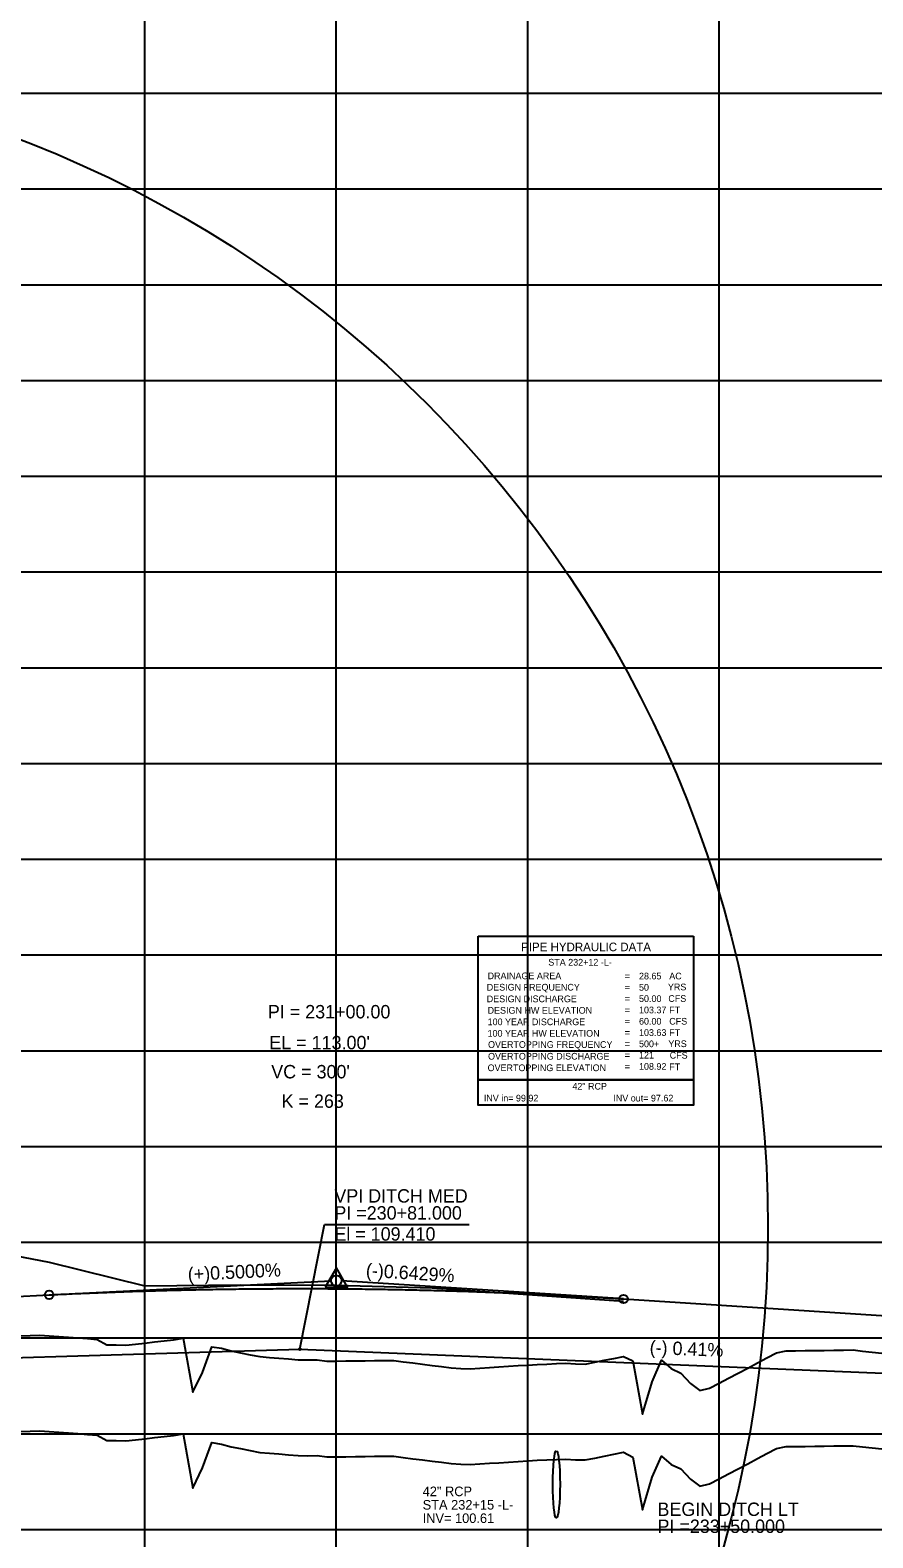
# Model space of a CAD drawing. Extents: x 2345490 to 2436403, y 465165 to 573888.
# Drawn here: x 2403262 to 2403702, y 564872 to 565659 of the extents above; entities that cross this region are included whole.
import ezdxf

# ---------------------------------------------------------------- set-up
doc = ezdxf.new("R2010")
doc.units = 0
for name, color, linetype in [('Old_Level_1', 7, 'Continuous'), ('Old_Level_2', 7, 'Continuous'), ('Old_Level_3', 7, 'Continuous'), ('Old_Level_4', 7, 'Continuous'), ('Old_Level_57', 7, 'Continuous'), ('Old_Level_62', 7, 'Continuous'), ('Old_Level_63', 7, 'Continuous')]:
    doc.layers.add(name, color=color, linetype=linetype)

msp = doc.modelspace()

# ---------------------------------------------------------------- linework, layer by layer
at = {"layer": 'Old_Level_1'}
for points in [[(2403256.5425, 564927.65525), (2403261.5425, 564927.80625), (2403266.5425, 564927.95875), (2403271.5425, 564927.7325), (2403276.5425, 564927.3455), (2403281.5425, 564926.95875), (2403286.5425, 564926.57225), (2403291.5425, 564926.18625), (2403296.5425, 564925.8005), (2403301.5425, 564923.0575), (2403306.5425, 564922.93225), (2403311.5425, 564922.81025), (2403316.5425, 564923.3155), (2403321.5425, 564923.89625), (2403326.5425, 564924.48025), (2403331.5425, 564925.06775), (2403336.5425, 564925.6585), (2403341.5425, 564926.3925), (2403346.5425, 564898.09175), (2403351.5425, 564908.6795), (2403356.5425, 564921.96775), (2403361.5425, 564921.15375), (2403366.5425, 564919.745), (2403371.5425, 564918.73775)], [(2403371.5425, 564918.73775), (2403376.5425, 564917.764), (2403381.5425, 564916.79125), (2403386.5425, 564916.33575), (2403391.5425, 564915.95325), (2403396.5425, 564915.572), (2403401.5425, 564915.1925), (2403406.5425, 564915.0375), (2403411.5425, 564915.17275), (2403416.5425, 564914.4725), (2403421.5425, 564914.45225), (2403426.5425, 564914.52825), (2403431.5425, 564914.6095), (2403436.5425, 564914.69225), (2403441.5425, 564914.77675), (2403446.5425, 564914.86275), (2403451.5425, 564914.728), (2403456.5425, 564914.1045), (2403461.5425, 564913.4815), (2403466.5425, 564912.85925), (2403471.5425, 564912.23775), (2403476.5425, 564911.61725), (2403481.5425, 564910.9975), (2403486.5425, 564910.58375), (2403491.5425, 564910.4215), (2403496.5425, 564910.75125), (2403501.5425, 564911.08225), (2403506.5425, 564911.4145), (2403511.5425, 564911.7485), (2403516.5425, 564912.0835), (2403521.5425, 564912.42025), (2403526.5425, 564912.711), (2403531.5425, 564912.94375), (2403536.5425, 564913.12925), (2403541.5425, 564913.31475), (2403546.5425, 564912.98225), (2403551.5425, 564912.82975), (2403556.5425, 564913.84425), (2403561.5425, 564914.8515), (2403566.5425, 564915.85175), (2403571.5425, 564916.8445), (2403576.5425, 564914.36075), (2403581.5425, 564886.7475), (2403586.5425, 564903.88875), (2403591.5425, 564914.82825), (2403596.5425, 564910.47775), (2403601.5425, 564908.17925), (2403606.5425, 564902.76175), (2403611.5425, 564899.17075), (2403616.5425, 564900.3125), (2403621.5425, 564902.948), (2403626.5425, 564905.5865), (2403631.5425, 564908.228), (2403636.5425, 564910.8725), (2403641.5425, 564913.51975), (2403646.5425, 564916.17), (2403651.5425, 564918.82325), (2403656.5425, 564919.7945), (2403661.5425, 564919.8575), (2403666.5425, 564919.923), (2403671.5425, 564919.991), (2403676.5425, 564920.0615), (2403681.5425, 564920.13475), (2403686.5425, 564920.21075), (2403691.5425, 564920.28925), (2403696.5425, 564919.7195), (2403701.5425, 564919.14575), (2403706.5425, 564918.5745)]]:
    msp.add_lwpolyline(points, dxfattribs=at)
at = {"layer": 'Old_Level_2'}
for p, q in [((2403271.5425, 564999.034), (2403418.796, 565006.3965)), ((2403571.5425, 564996.891), (2403424.287, 565006.3575)), ((2403251.5425, 564998.034), (2403271.5425, 564999.034)), ((2403571.5425, 564996.891), (2403771.5425, 564984.034))]:
    msp.add_line(p, q, dxfattribs=at)
msp.add_lwpolyline([(2403415.68225, 565003.10625), (2403427.42475, 565003.10625), (2403421.55375, 565013.232)], close=True, dxfattribs=at)
for centre, radius in [((2403421.5425, 565006.534), 2.75), ((2403271.5425, 564999.034), 2.25), ((2403571.5425, 564996.891), 2.25)]:
    msp.add_circle(centre, radius, dxfattribs=at)
msp.add_spline([(2403271.5425, 564999.034), (2403277.5425, 564999.327), (2403283.5425, 564999.6065), (2403289.5425, 564999.87225), (2403295.5425, 565000.12425), (2403301.5425, 565000.3625), (2403307.5425, 565000.587), (2403313.5425, 565000.798), (2403319.5425, 565000.995), (2403325.5425, 565001.1785), (2403331.5425, 565001.34825), (2403337.5425, 565001.50425), (2403343.5425, 565001.6465), (2403349.5425, 565001.775), (2403355.5425, 565001.89), (2403361.5425, 565001.991), (2403367.5425, 565002.0785), (2403373.5425, 565002.15225), (2403379.5425, 565002.21225), (2403385.5425, 565002.2585), (2403391.5425, 565002.291), (2403397.5425, 565002.31), (2403403.5425, 565002.315), (2403409.5425, 565002.3065), (2403415.5425, 565002.28425), (2403421.5425, 565002.24825), (2403427.5425, 565002.1985), (2403433.5425, 565002.135), (2403439.5425, 565002.058), (2403445.5425, 565001.967), (2403451.5425, 565001.8625), (2403457.5425, 565001.74425), (2403463.5425, 565001.61225), (2403469.5425, 565001.4665), (2403475.5425, 565001.307), (2403481.5425, 565001.134), (2403487.5425, 565000.947), (2403493.5425, 565000.7465), (2403499.5425, 565000.53225), (2403505.5425, 565000.30425), (2403511.5425, 565000.0625), (2403517.5425, 564999.807), (2403523.5425, 564999.538), (2403529.5425, 564999.255), (2403535.5425, 564998.9585), (2403541.5425, 564998.64825), (2403547.5425, 564998.32425), (2403553.5425, 564997.9865), (2403559.5425, 564997.635), (2403565.5425, 564997.27), (2403571.5425, 564996.891)], degree=3, dxfattribs=at)
at = {"layer": 'Old_Level_3'}
for p, q in [((2403402.5425, 564970.634), (2403415.3755, 565035.84917)), ((2403415.3755, 565035.84917), (2403491.0141, 565035.84917))]:
    msp.add_line(p, q, dxfattribs=at)
for points in [[(2403135.5425, 564962.634), (2403402.5425, 564970.634)], [(2403402.5425, 564970.634), (2403821.5425, 564953.534), (2403971.5425, 564949.034)]]:
    msp.add_lwpolyline(points, dxfattribs=at)
msp.add_circle((2403402.5425, 564970.634), 0.5, dxfattribs=at)
msp.add_ellipse((2403536.5425, 564900.134), major_axis=(0, 17.5), ratio=0.109641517, dxfattribs=at)
at = {"layer": 'Old_Level_4'}
for p, q in [((2403495.69375, 565186.32091), (2403608.19375, 565186.32091)), ((2403495.69375, 565111.32091), (2403495.69375, 565186.32091)), ((2403608.19375, 565186.32091), (2403608.19375, 565111.32091)), ((2403608.19375, 565111.32091), (2403495.69375, 565111.32091))]:
    msp.add_line(p, q, dxfattribs=at)
msp.add_lwpolyline([(2403495.69375, 565111.32091), (2403608.19375, 565111.32091), (2403608.19375, 565098.10591), (2403495.69375, 565098.10591)], close=True, dxfattribs=at)
at = {"layer": 'Old_Level_57'}
for p, q in [((2403321.54225, 564276.534), (2403321.54225, 566615.2835)), ((2403421.54225, 564276.534), (2403421.54225, 566615.2835)), ((2403521.54225, 564276.534), (2403521.54225, 566615.2835)), ((2403621.54225, 564276.534), (2403621.54225, 566615.2835)), ((2381271.5425, 565626.534), (2410861.12275, 565626.534)), ((2381271.5425, 565576.534), (2410861.12275, 565576.534)), ((2381271.5425, 565526.534), (2410861.12275, 565526.534)), ((2381271.5425, 565476.534), (2410861.12275, 565476.534)), ((2381271.5425, 565426.534), (2410861.12275, 565426.534)), ((2381271.5425, 565376.534), (2410861.12275, 565376.534)), ((2381271.5425, 565326.534), (2410861.12275, 565326.534)), ((2381271.5425, 565276.534), (2410861.12275, 565276.534)), ((2381271.5425, 565226.534), (2410861.12275, 565226.534)), ((2381271.5425, 565176.534), (2410861.12275, 565176.534)), ((2381271.5425, 565126.534), (2410861.12275, 565126.534)), ((2381271.5425, 565076.534), (2410861.12275, 565076.534)), ((2381271.5425, 565026.534), (2410861.12275, 565026.534)), ((2381271.5425, 564976.534), (2410861.12275, 564976.534)), ((2381271.5425, 564926.534), (2410861.12275, 564926.534)), ((2381271.5425, 564876.534), (2410861.12275, 564876.534))]:
    msp.add_line(p, q, dxfattribs=at)
at = {"layer": 'Old_Level_62'}
msp.add_circle((2403039.02021, 565034.37016), 608.04403, dxfattribs=at)
at = {"layer": 'Old_Level_63'}
for points in [[(2403071.5425, 565029.534), (2403121.5425, 565021.134), (2403171.5425, 565022.834), (2403221.5425, 565025.634), (2403271.5425, 565016.034), (2403321.5425, 565003.834), (2403371.5425, 565004.234), (2403421.5425, 565004.034), (2403471.5425, 565002.734), (2403521.5425, 564999.234), (2403571.5425, 564995.734)], [(2403256.5425, 564977.6455), (2403261.5425, 564977.79625), (2403266.5425, 564977.94875), (2403271.5425, 564977.732), (2403276.5425, 564977.345), (2403281.5425, 564976.95825), (2403286.5425, 564976.57175), (2403291.5425, 564976.18575), (2403296.5425, 564975.8), (2403301.5425, 564973.03875), (2403306.5425, 564972.9135), (2403311.5425, 564972.7915), (2403316.5425, 564973.294), (2403321.5425, 564973.8745), (2403326.5425, 564974.4585), (2403331.5425, 564975.046), (2403336.5425, 564975.63675), (2403341.5425, 564976.376), (2403346.5425, 564948.171), (2403351.5425, 564958.422), (2403356.5425, 564971.96525), (2403361.5425, 564971.16025), (2403366.5425, 564969.75175), (2403371.5425, 564968.7365)], [(2403371.5425, 564968.7365), (2403376.5425, 564967.7625), (2403381.5425, 564966.78975), (2403386.5425, 564966.32925), (2403391.5425, 564965.94675), (2403396.5425, 564965.56575), (2403401.5425, 564965.186), (2403406.5425, 564965.035), (2403411.5425, 564965.17375), (2403416.5425, 564964.4735), (2403421.5425, 564964.4425), (2403426.5425, 564964.5185), (2403431.5425, 564964.5995), (2403436.5425, 564964.68225), (2403441.5425, 564964.76675), (2403446.5425, 564964.85275), (2403451.5425, 564964.71925), (2403456.5425, 564964.1025), (2403461.5425, 564963.47925), (2403466.5425, 564962.857), (2403471.5425, 564962.2355), (2403476.5425, 564961.615), (2403481.5425, 564960.99525), (2403486.5425, 564960.58375), (2403491.5425, 564960.41175), (2403496.5425, 564960.74125), (2403501.5425, 564961.07225), (2403506.5425, 564961.40475), (2403511.5425, 564961.7385), (2403516.5425, 564962.0735), (2403521.5425, 564962.41025), (2403526.5425, 564962.69675), (2403531.5425, 564962.943), (2403536.5425, 564963.1285), (2403541.5425, 564963.314), (2403546.5425, 564962.9975), (2403551.5425, 564962.867), (2403556.5425, 564963.88175), (2403561.5425, 564964.889), (2403566.5425, 564965.88925), (2403571.5425, 564966.88225), (2403576.5425, 564964.66325), (2403581.5425, 564936.7815), (2403586.5425, 564953.61425), (2403591.5425, 564964.8595), (2403596.5425, 564960.50925), (2403601.5425, 564958.22025), (2403606.5425, 564952.80275), (2403611.5425, 564949.16275), (2403616.5425, 564950.28075), (2403621.5425, 564952.91625), (2403626.5425, 564955.55475), (2403631.5425, 564958.19625), (2403636.5425, 564960.8405), (2403641.5425, 564963.48775), (2403646.5425, 564966.138), (2403651.5425, 564968.79125), (2403656.5425, 564969.77825), (2403661.5425, 564969.841), (2403666.5425, 564969.9065), (2403671.5425, 564969.9745), (2403676.5425, 564970.04525), (2403681.5425, 564970.11825), (2403686.5425, 564970.19425), (2403691.5425, 564970.2725), (2403696.5425, 564969.708), (2403701.5425, 564969.13425), (2403706.5425, 564968.563)]]:
    msp.add_lwpolyline(points, dxfattribs=at)

# ---------------------------------------------------------------- texts
at = {"layer": 'Old_Level_2'}
for s, height, p in [('PI = 231+00.00', 7.0000005, (2403385.76975, 565143.41109)), ("EL = 113.00'", 7.0000005, (2403386.5425, 565127.27684)), ("VC = 300'", 7.000001, (2403387.53475, 565112.09384)), ('K = 263', 7.000001, (2403392.945, 565096.71509))]:
    msp.add_text(s, height=height, dxfattribs=at).set_placement(p)
for s, rotation, p in [('(+)0.5000%', 2.86240556, (2403344.0866, 565006.28025)), ('(-)0.6429%', 356.32176111, (2403436.85075, 565008.556))]:
    msp.add_text(s, height=7.000001, rotation=rotation, dxfattribs=at).set_placement(p)
at = {"layer": 'Old_Level_3'}
for s, height, rotation, p in [('VPI DITCH MED', 7.0000005, 360, (2403420.51643, 565047.22481)), ('PI =230+81.000', 7.0000005, 360, (2403420.51643, 565038.35091)), ('El = 109.410', 7.0000005, 360, (2403420.51643, 565027.35091)), ('(-) 0.41%', 7.000001, 357.66297222, (2403585.16905, 564968.21852)), ('BEGIN DITCH LT', 7.0000005, 360, (2403589.37038, 564883.58994)), ('PI =233+50.000', 7.0000005, 360, (2403589.37038, 564874.71604))]:
    msp.add_text(s, height=height, rotation=rotation, dxfattribs=at).set_placement(p)
for s, height, p in [('42" RCP', 5, (2403466.65971, 564893.92519)), ('STA 232+15 -L-', 4.9999995, (2403466.65971, 564886.92519)), ('INV= 100.61', 4.9999995, (2403466.65971, 564879.92519))]:
    msp.add_text(s, height=height, dxfattribs=at).set_placement(p)
at = {"layer": 'Old_Level_4'}
for s, height, p in [('PIPE HYDRAULIC DATA', 4.49985, (2403518.09375, 565178.49591)), ('STA 232+12 -L-', 3.4998, (2403532.3145, 565170.99541)), ('DRAINAGE AREA', 3.49995, (2403500.59375, 565163.87091)), ('=        ', 3.49995, (2403572.24375, 565163.77091)), ('28.65', 3.49995, (2403579.70425, 565163.77046)), ('AC', 3.49995, (2403595.51875, 565163.77091)), ('DESIGN FREQUENCY', 3.49995, (2403500.14375, 565157.94591)), ('=        ', 3.49995, (2403572.24375, 565157.87091)), ('50', 3.49995, (2403579.70425, 565157.87051)), ('YRS', 3.49995, (2403594.81875, 565158.07091)), ('DESIGN DISCHARGE', 3.49995, (2403500.14375, 565151.87091)), ('DESIGN HW ELEVATION', 3.49995, (2403500.59375, 565145.87091)), ('=        ', 3.49995, (2403572.24375, 565151.97091)), ('50.00', 3.49995, (2403579.70425, 565151.97056)), ('103.37', 3.49995, (2403579.70425, 565146.07061)), ('CFS', 3.49995, (2403595.04375, 565152.04591)), ('FT', 3.49995, (2403595.51875, 565146.07091)), ('100 YEAR DISCHARGE', 3.49995, (2403500.59375, 565139.87091)), ('=        ', 3.49995, (2403572.24375, 565146.07091)), ('=        ', 3.49995, (2403572.24375, 565140.17091)), ('60.00', 3.49995, (2403579.70425, 565140.17066)), ('CFS', 3.49995, (2403595.51875, 565140.17091)), ('100 YEAR HW ELEVATION', 3.49995, (2403500.59375, 565133.87091)), ('=        ', 3.49995, (2403572.24375, 565134.27091)), ('103.63', 3.49995, (2403579.70425, 565134.27071)), ('FT', 3.49995, (2403595.51875, 565134.27091)), ('OVERTOPPING FREQUENCY', 3.49995, (2403500.81875, 565128.02091)), ('OVERTOPPING DISCHARGE', 3.49995, (2403500.81875, 565121.89591)), ('=        ', 3.49995, (2403572.24375, 565128.37091)), ('500+', 3.49995, (2403579.70425, 565128.37076)), ('121', 3.49995, (2403579.70425, 565122.47081)), ('YRS', 3.49995, (2403595.04375, 565128.42091)), ('CFS', 3.49995, (2403595.74375, 565122.39591)), ('OVERTOPPING ELEVATION', 3.49995, (2403500.59375, 565115.87091)), ('=        ', 3.49995, (2403572.24375, 565122.47091)), ('=        ', 3.49995, (2403572.24375, 565116.57091)), ('108.92', 3.49995, (2403579.70425, 565116.57086)), ('FT', 3.49995, (2403595.51875, 565116.37091)), ('42" RCP', 3.4998, (2403544.8995, 565106.21866)), ('INV in= 99.92', 3.4998, (2403498.62625, 565100.03291)), ('INV out= 97.62', 3.4998, (2403566.303, 565100.03291))]:
    msp.add_text(s, height=height, dxfattribs=at).set_placement(p)

doc.saveas('drawing.dxf')
